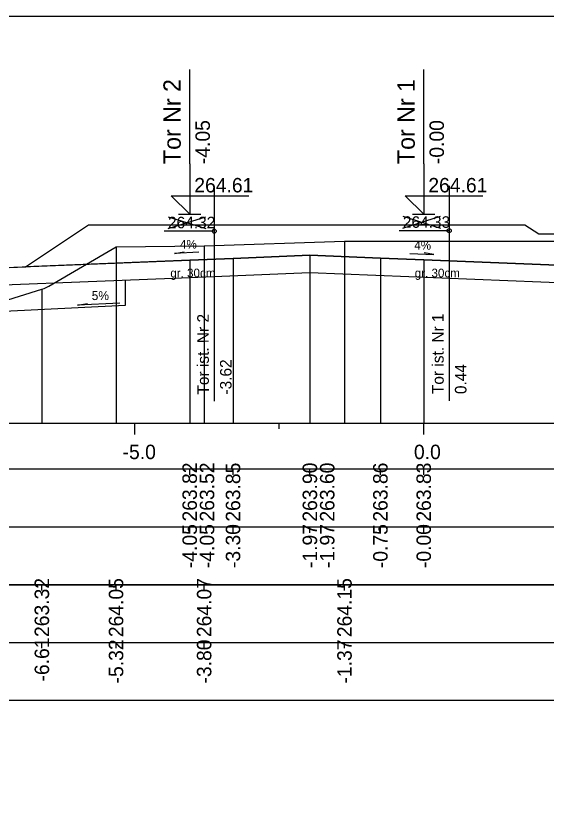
# Model space of a CAD drawing. Extents: x 6516023 to 6560129, y 5513077 to 5529206.
# Drawn here: x 6520495.93 to 6520505.12, y 5514532.8 to 5514546.66 of the extents above; entities that cross this region are included whole.
import ezdxf

# ---------------------------------------------------------------- set-up
doc = ezdxf.new("R2010")
doc.units = 0
for name, color, linetype in [('IR_default', 7, 'Continuous'), ('TOR_PRZEK_P-komponent', 7, 'Continuous'), ('TOR_PRZEK_P-opisy', 7, 'Continuous'), ('TOR_PRZEK_P-schodkowanie+wymiana', 7, 'Continuous'), ('TOR_PRZEK_P-tabelka istniejace', 7, 'Continuous'), ('TOR_PRZEK_P-tabelka projektowane', 7, 'Continuous'), ('TOR_PRZEK_P-teren istniejacy', 7, 'Continuous'), ('TOR_PRZEK_P-tory istniejace', 7, 'Continuous'), ('TOR_PRZEK_P-tory projektowane', 7, 'Continuous'), ('TOR_PRZEK_P-uklad odniesienia', 7, 'Continuous'), ('TOR_PRZEK_P-warstwa ochronna I', 7, 'Continuous'), ('TOR_PRZEK_P-warstwa ochronna II', 7, 'Continuous'), ('TOR_PS_T-skarpy projektowane', 7, 'Continuous'), ('TOR_RAMKI-ramka+tabelka 1', 7, 'Continuous')]:
    doc.layers.add(name, color=color, linetype=linetype)

msp = doc.modelspace()

# ---------------------------------------------------------------- linework, layer by layer
at = {"layer": 'IR_default'}
msp.add_lwpolyline([(6520495.674, 5514542.297), (6520496.098, 5514542.314), (6520496.376, 5514542.499), (6520497.188, 5514543.041), (6520499.794, 5514543.041), (6520500.688, 5514543.041), (6520500.828, 5514543.041), (6520501.238, 5514543.041), (6520502.132, 5514543.041), (6520504.738, 5514543.041), (6520504.978, 5514542.881), (6520507.038, 5514542.881)], dxfattribs=at)
at = {"layer": 'TOR_PRZEK_P-komponent'}
msp.add_lwpolyline([(6520505.585, 5514542.328), (6520502.988, 5514542.432), (6520502.238, 5514542.462), (6520501.018, 5514542.511), (6520499.688, 5514542.458), (6520498.938, 5514542.428), (6520496.098, 5514542.314), (6520496.098, 5514542.314), (6520497.188, 5514543.041), (6520500.688, 5514543.041), (6520501.238, 5514543.041), (6520504.738, 5514543.041), (6520504.978, 5514542.881), (6520507.038, 5514542.881)], dxfattribs=at)
at = {"layer": 'TOR_PRZEK_P-opisy'}
for points in [[(6520499.094, 5514542.563), (6520498.676, 5514542.544), (6520498.844, 5514542.572)], [(6520502.746, 5514542.544), (6520503.164, 5514542.525), (6520502.996, 5514542.553)]]:
    msp.add_lwpolyline(points, dxfattribs=at)
at = {"layer": 'TOR_PRZEK_P-schodkowanie+wymiana'}
for p, q in [((6520497.824, 5514542.083), (6520497.824, 5514541.64)), ((6520497.824, 5514541.64), (6520494.824, 5514541.49))]:
    msp.add_line(p, q, dxfattribs=at)
at = {"layer": 'TOR_PRZEK_P-tabelka istniejace'}
for p, q in [((6520496.38, 5514536.706), (6520496.38, 5514536.806)), ((6520497.664, 5514536.706), (6520497.664, 5514536.806)), ((6520499.188, 5514536.706), (6520499.188, 5514536.806)), ((6520501.617, 5514536.706), (6520501.617, 5514536.806)), ((6520452.163, 5514535.806), (6520545.963, 5514535.806)), ((6520496.38, 5514535.706), (6520496.38, 5514535.806)), ((6520497.664, 5514535.706), (6520497.664, 5514535.806)), ((6520499.188, 5514535.706), (6520499.188, 5514535.806)), ((6520501.617, 5514535.706), (6520501.617, 5514535.806))]:
    msp.add_line(p, q, dxfattribs=at)
for points in [[(6520499.188, 5514542.676), (6520499.188, 5514539.806), (6520499.188, 5514539.676), (6520499.188, 5514539.606)], [(6520501.617, 5514542.758), (6520501.617, 5514539.806), (6520501.617, 5514539.676), (6520501.617, 5514539.606)], [(6520497.664, 5514542.657), (6520497.664, 5514539.806), (6520497.664, 5514539.676), (6520497.664, 5514539.606)], [(6520496.38, 5514541.923), (6520496.38, 5514539.806), (6520496.38, 5514539.676), (6520496.38, 5514539.606)]]:
    msp.add_lwpolyline(points, dxfattribs=at)
msp.add_lwpolyline([(6520452.163, 5514536.806), (6520452.163, 5514534.806), (6520545.963, 5514534.806), (6520545.963, 5514536.806)], close=True, dxfattribs=at)
at = {"layer": 'TOR_PRZEK_P-tabelka projektowane'}
for p, q in [((6520498.938, 5514538.706), (6520498.938, 5514538.806)), ((6520498.938, 5514538.706), (6520498.938, 5514538.806)), ((6520499.688, 5514538.706), (6520499.688, 5514538.806)), ((6520501.018, 5514538.706), (6520501.018, 5514538.806)), ((6520501.018, 5514538.706), (6520501.018, 5514538.806)), ((6520502.238, 5514538.706), (6520502.238, 5514538.806)), ((6520502.988, 5514538.706), (6520502.988, 5514538.806)), ((6520452.163, 5514537.806), (6520545.963, 5514537.806)), ((6520498.938, 5514537.706), (6520498.938, 5514537.806)), ((6520498.938, 5514537.706), (6520498.938, 5514537.806)), ((6520499.688, 5514537.706), (6520499.688, 5514537.806)), ((6520501.018, 5514537.706), (6520501.018, 5514537.806)), ((6520501.018, 5514537.706), (6520501.018, 5514537.806)), ((6520502.238, 5514537.706), (6520502.238, 5514537.806)), ((6520502.988, 5514537.706), (6520502.988, 5514537.806))]:
    msp.add_line(p, q, dxfattribs=at)
for points in [[(6520498.938, 5514542.428), (6520498.938, 5514539.806), (6520498.938, 5514539.676), (6520498.938, 5514539.606)], [(6520499.688, 5514542.458), (6520499.688, 5514539.806), (6520499.688, 5514539.676), (6520499.688, 5514539.606)], [(6520501.018, 5514542.511), (6520501.018, 5514539.806), (6520501.018, 5514539.676), (6520501.018, 5514539.606)], [(6520502.238, 5514542.462), (6520502.238, 5514539.806), (6520502.238, 5514539.676), (6520502.238, 5514539.606)], [(6520502.988, 5514542.432), (6520502.988, 5514539.806), (6520502.988, 5514539.676), (6520502.988, 5514539.606)], [(6520498.938, 5514542.128), (6520498.938, 5514539.806), (6520498.938, 5514539.676), (6520498.938, 5514539.606)], [(6520501.018, 5514542.211), (6520501.018, 5514539.806), (6520501.018, 5514539.676), (6520501.018, 5514539.606)]]:
    msp.add_lwpolyline(points, dxfattribs=at)
msp.add_lwpolyline([(6520452.163, 5514538.806), (6520452.163, 5514536.806), (6520545.963, 5514536.806), (6520545.963, 5514538.806)], close=True, dxfattribs=at)
at = {"layer": 'TOR_PRZEK_P-teren istniejacy'}
msp.add_lwpolyline([(6520486.674, 5514542.422), (6520489.24, 5514542.513), (6520489.398, 5514542.502), (6520489.767, 5514542.444), (6520491.23, 5514542.419), (6520492.469, 5514541.382), (6520493.12, 5514540.837), (6520494.28, 5514541.367), (6520494.637, 5514541.632), (6520495.559, 5514541.7), (6520495.697, 5514541.71), (6520496.38, 5514541.923), (6520496.419, 5514541.936), (6520496.503, 5514541.979), (6520497.664, 5514542.657), (6520499.188, 5514542.676), (6520501.617, 5514542.758), (6520505.602, 5514542.758)], dxfattribs=at)
at = {"layer": 'TOR_PRZEK_P-tory istniejace'}
for p, q in [((6520499.363, 5514543.705), (6520499.363, 5514539.984)), ((6520503.428, 5514543.713), (6520503.428, 5514539.992)), ((6520498.563, 5514542.976), (6520499.215, 5514543.179)), ((6520498.563, 5514543.179), (6520499.215, 5514542.976)), ((6520502.628, 5514542.984), (6520503.28, 5514543.187)), ((6520502.628, 5514543.187), (6520503.28, 5514542.984)), ((6520499.363, 5514542.929), (6520498.498, 5514542.929)), ((6520503.428, 5514542.937), (6520502.562, 5514542.937))]:
    msp.add_line(p, q, dxfattribs=at)
for centre in [(6520499.363, 5514542.929), (6520503.428, 5514542.937)]:
    msp.add_circle(centre, 0.035, dxfattribs=at)
at = {"layer": 'TOR_PRZEK_P-tory projektowane'}
for p, q in [((6520498.938, 5514544.098), (6520498.938, 5514545.731)), ((6520502.988, 5514544.098), (6520502.988, 5514545.731)), ((6520498.938, 5514544.098), (6520498.938, 5514543.221)), ((6520502.988, 5514544.098), (6520502.988, 5514543.221)), ((6520498.938, 5514543.221), (6520498.619, 5514543.54)), ((6520498.619, 5514543.54), (6520499.963, 5514543.54)), ((6520502.988, 5514543.221), (6520502.669, 5514543.54)), ((6520502.669, 5514543.54), (6520504.013, 5514543.54)), ((6520498.746, 5514543.221), (6520499.13, 5514543.221)), ((6520502.796, 5514543.221), (6520503.18, 5514543.221))]:
    msp.add_line(p, q, dxfattribs=at)
at = {"layer": 'TOR_PRZEK_P-uklad odniesienia'}
for p, q in [((6520455.963, 5514539.606), (6520545.963, 5514539.606)), ((6520497.988, 5514539.406), (6520497.988, 5514539.606)), ((6520500.488, 5514539.506), (6520500.488, 5514539.606)), ((6520502.988, 5514539.406), (6520502.988, 5514539.606))]:
    msp.add_line(p, q, dxfattribs=at)
at = {"layer": 'TOR_PRZEK_P-warstwa ochronna I'}
msp.add_lwpolyline([(6520493.959, 5514541.928), (6520498.938, 5514542.128), (6520501.018, 5514542.211), (6520505.586, 5514542.028)], dxfattribs=at)
at = {"layer": 'TOR_PRZEK_P-warstwa ochronna II'}
msp.add_lwpolyline([(6520490.361, 5514542.434), (6520491.944, 5514540.851), (6520492.344, 5514540.851), (6520493.499, 5514541.621), (6520494.438, 5514542.248), (6520498.938, 5514542.428), (6520499.688, 5514542.458), (6520501.018, 5514542.511), (6520502.238, 5514542.462), (6520502.988, 5514542.432), (6520505.585, 5514542.328), (6520506.186, 5514542.167), (6520508.788, 5514542.271), (6520509.538, 5514542.301), (6520510.788, 5514542.351), (6520511.538, 5514542.351), (6520512.788, 5514542.301), (6520513.538, 5514542.271), (6520517.538, 5514542.111), (6520519.834, 5514540.58), (6520520.234, 5514540.58), (6520521.454, 5514541.394)], dxfattribs=at)
at = {"layer": 'TOR_PS_T-skarpy projektowane'}
msp.add_lwpolyline([(6520497.731, 5514541.685), (6520496.996, 5514541.645), (6520497.169, 5514541.676)], dxfattribs=at)
at = {"layer": 'TOR_RAMKI-ramka+tabelka 1'}
msp.add_lwpolyline([(6520449.513, 5514546.656), (6520697.013, 5514546.656), (6520697.013, 5514518.156), (6520449.513, 5514518.156)], close=True, dxfattribs=at)

# ---------------------------------------------------------------- texts
at = {"layer": 'TOR_PRZEK_P-opisy'}
for rotation, p in [(0.1515, (6520498.771, 5514542.628)), (359.8485, (6520502.825, 5514542.61))]:
    msp.add_text('4%', height=0.15, rotation=rotation, dxfattribs=at).set_placement(p)
at = {"layer": 'TOR_PRZEK_P-tabelka istniejace'}
for s, p in [('263.32', (6520496.505, 5514535.9)), ('264.05', (6520497.789, 5514535.897)), ('264.07', (6520499.313, 5514535.898)), ('264.15', (6520501.742, 5514535.897)), ('-6.61', (6520496.505, 5514535.129)), ('-5.32', (6520497.789, 5514535.096)), ('-3.80', (6520499.313, 5514535.094)), ('-1.37', (6520501.742, 5514535.094))]:
    msp.add_text(s, height=0.25, rotation=90, dxfattribs=at).set_placement(p)
at = {"layer": 'TOR_PRZEK_P-tabelka projektowane'}
for s, p in [('263.82', (6520499.063, 5514537.9)), ('263.52', (6520499.363, 5514537.9)), ('263.85', (6520499.813, 5514537.897)), ('263.90', (6520501.143, 5514537.898)), ('263.60', (6520501.443, 5514537.898)), ('263.86', (6520502.363, 5514537.898)), ('263.83', (6520503.113, 5514537.898)), ('-4.05', (6520499.063, 5514537.093)), ('-4.05', (6520499.363, 5514537.093)), ('-3.30', (6520499.813, 5514537.094)), ('-1.97', (6520501.143, 5514537.094)), ('-1.97', (6520501.443, 5514537.094)), ('-0.75', (6520502.363, 5514537.093)), ('-0.00', (6520503.113, 5514537.094))]:
    msp.add_text(s, height=0.25, rotation=90, dxfattribs=at).set_placement(p)
at = {"layer": 'TOR_PRZEK_P-tory istniejace'}
for s, p in [('264.32', (6520498.563, 5514542.979)), ('264.33', (6520502.628, 5514542.987))]:
    msp.add_text(s, height=0.2, dxfattribs=at).set_placement(p)
for s, rotation, p in [('Tor ist. Nr 2', 90.0511, (6520499.27, 5514540.099)), ('Tor ist. Nr 1', 90.0511, (6520503.334, 5514540.107)), ('-3.62', 90, (6520499.663, 5514540.099)), ('0.44', 90, (6520503.728, 5514540.107))]:
    msp.add_text(s, height=0.2, rotation=rotation, dxfattribs=at).set_placement(p)
at = {"layer": 'TOR_PRZEK_P-tory projektowane'}
for s, height, p in [('Tor Nr 2', 0.3, (6520498.783, 5514544.092)), ('Tor Nr 1', 0.3, (6520502.833, 5514544.092)), ('-4.05', 0.25, (6520499.288, 5514544.091)), ('-0.00', 0.25, (6520503.338, 5514544.091))]:
    msp.add_text(s, height=height, rotation=90, dxfattribs=at).set_placement(p)
for p in [(6520499.018, 5514543.601), (6520503.068, 5514543.601)]:
    msp.add_text('264.61', height=0.25, dxfattribs=at).set_placement(p)
at = {"layer": 'TOR_PRZEK_P-uklad odniesienia'}
for s, p in [('-5.0', (6520497.777, 5514538.981)), ('0.0', (6520502.819, 5514538.981))]:
    msp.add_text(s, height=0.25, dxfattribs=at).set_placement(p)
at = {"layer": 'TOR_PRZEK_P-warstwa ochronna I'}
for p in [(6520498.603, 5514542.13), (6520502.833, 5514542.13)]:
    msp.add_text('gr. 30cm', height=0.15, dxfattribs=at).set_placement(p)
at = {"layer": 'TOR_PS_T-skarpy projektowane'}
msp.add_text('5%', height=0.1545, dxfattribs=at).set_placement((6520497.243, 5514541.736))

doc.saveas('drawing.dxf')
